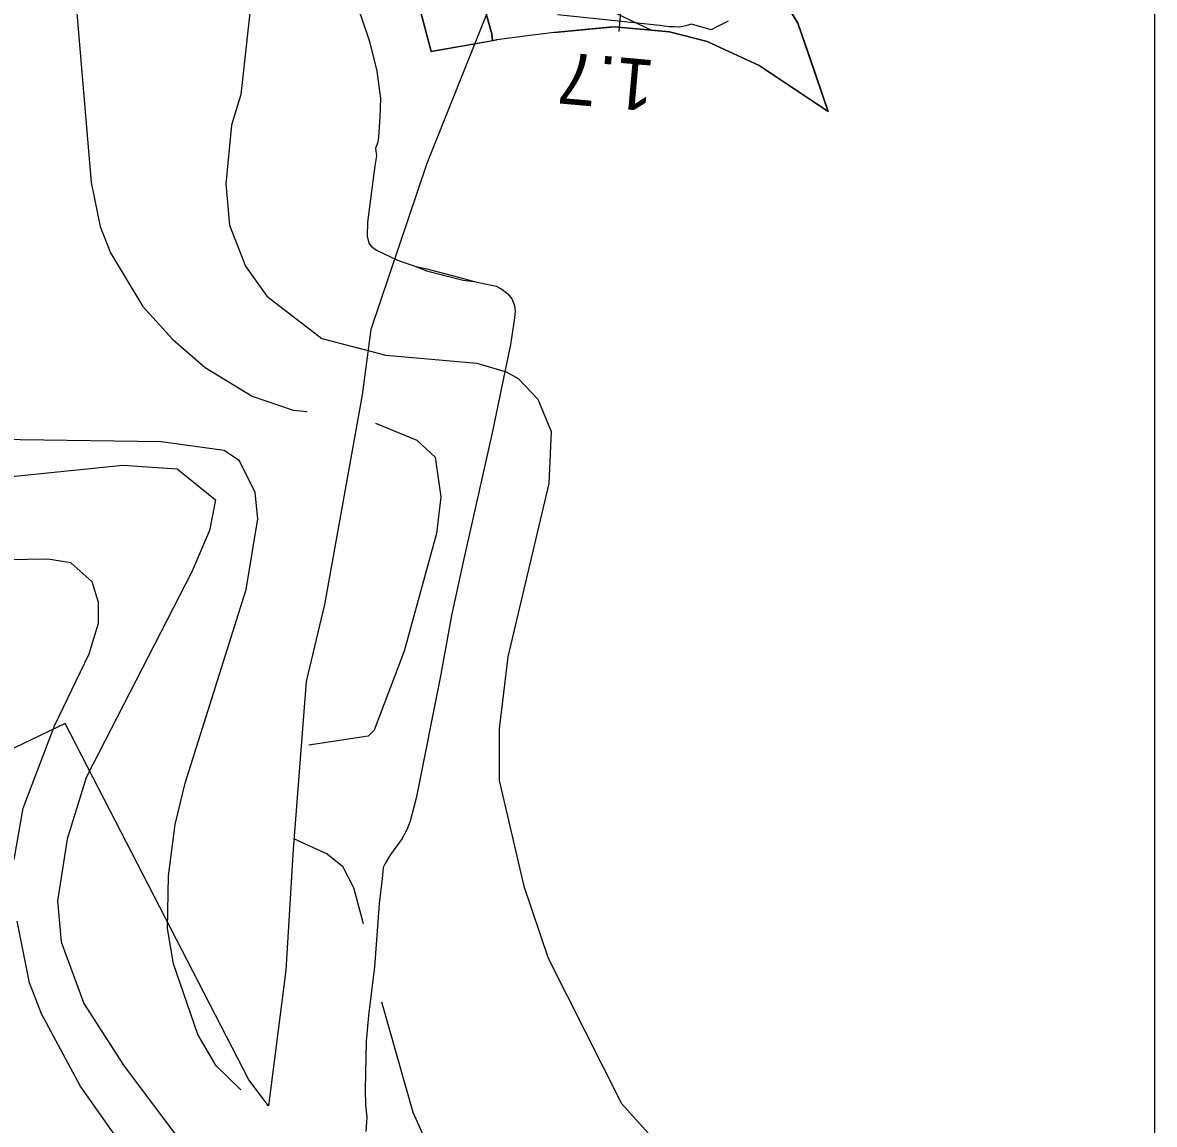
# Model space of a CAD drawing. Extents: x -662620 to -656370, y -1067090 to -1062990.
# Drawn here: x -656590.3 to -656370, y -1065421.4 to -1065207 of the extents above; entities that cross this region are included whole.
import ezdxf

# ---------------------------------------------------------------- set-up
doc = ezdxf.new("R2010")
doc.units = 0
for name, color, linetype in [('CESTA_ZABOR', 7, 'Continuous'), ('Default', 7, 'Continuous'), ('HRANICE_KATASTRÁLNÍHO_ÚZEMÍ', 7, 'Continuous'), ('OBVOD_PÚ', 7, 'Continuous'), ('Ochr__pás__vod__zdroje_II__stupně', 7, 'Continuous'), ('OSTATNÍ_PLOCHA_-_NAVRŽENÁ', 7, 'Continuous'), ('OSTATNÍ_PLOCHA_-_STÁVAJÍCÍ', 7, 'Continuous'), ('POLNÍ_CESTA_NAVRŽENÁ_-_OSA', 7, 'Continuous'), ('ram', 7, 'Continuous'), ('SDELOVACÍ_VEDENÍ_-_PODZEMNÍ', 7, 'Continuous'), ('VRSTEVNICE_ZDŮRAZNĚNÁ', 7, 'Continuous'), ('VRSTEVNICE_ZÁKLADNÍ', 7, 'Continuous')]:
    doc.layers.add(name, color=color, linetype=linetype)

msp = doc.modelspace()

# ---------------------------------------------------------------- linework, layer by layer
at = {"layer": 'CESTA_ZABOR'}
msp.add_lwpolyline([(-656452.99, -1065206.72), (-656454.5, -1065207.53), (-656456.29, -1065208.38), (-656460.11, -1065207.31), (-656461.19, -1065207.62), (-656462.35, -1065207.86), (-656463.42, -1065207.84), (-656464.46, -1065207.84), (-656466.29, -1065207.54), (-656486.18, -1065205.49)], dxfattribs=at)
msp.add_lwpolyline([(-656452.99, -1065206.72), (-656454.5, -1065207.53), (-656456.29, -1065208.38), (-656460.11, -1065207.31), (-656461.19, -1065207.62), (-656462.35, -1065207.86), (-656463.42, -1065207.84), (-656464.46, -1065207.84), (-656466.29, -1065207.54), (-656486.18, -1065205.49)], dxfattribs=at)
at = {"layer": 'HRANICE_KATASTRÁLNÍHO_ÚZEMÍ'}
msp.add_lwpolyline([(-656487.47, -1065199.06), (-656467.89, -1065208.47), (-656464.41, -1065208.78), (-656457.02, -1065210.66), (-656446.92, -1065215.36), (-656433.47, -1065224.27), (-656439.39, -1065207.14), (-656443.09, -1065201.02)], dxfattribs=at)
at = {"layer": 'OBVOD_PÚ'}
for points in [[(-656443.09, -1065201.02), (-656439.39, -1065207.14)], [(-656513.17, -1065203.57), (-656510.79, -1065212.63)], [(-656486.81, -1065208.94), (-656491.57, -1065209.53)], [(-656486.81, -1065208.94), (-656475.17, -1065207.82)], [(-656475.17, -1065207.82), (-656467.89, -1065208.47)], [(-656464.41, -1065208.78), (-656467.89, -1065208.47)], [(-656457.02, -1065210.66), (-656464.41, -1065208.78)], [(-656433.47, -1065224.27), (-656439.39, -1065207.14)], [(-656510.79, -1065212.63), (-656498.01, -1065210.38)], [(-656491.57, -1065209.53), (-656498.01, -1065210.38)], [(-656446.92, -1065215.36), (-656457.02, -1065210.66)], [(-656433.47, -1065224.27), (-656446.92, -1065215.36)]]:
    msp.add_lwpolyline(points, dxfattribs=at)
at = {"layer": 'Ochr__pás__vod__zdroje_II__stupně'}
msp.add_lwpolyline([(-656494.71, -1065192.2), (-656511.61, -1065234.43), (-656522.5, -1065266.75), (-656524.2, -1065279.42), (-656531.53, -1065320.26), (-656535.08, -1065335.26), (-656537.6, -1065367.9), (-656539.06, -1065391.42), (-656542.39, -1065417.84), (-656546.27, -1065412.73), (-656582.01, -1065343.4), (-656614.49, -1065358.97)], dxfattribs=at)
at = {"layer": 'OSTATNÍ_PLOCHA_-_NAVRŽENÁ'}
msp.add_lwpolyline([(-656452.99, -1065206.72), (-656454.5, -1065207.53), (-656456.29, -1065208.38), (-656460.11, -1065207.31), (-656461.19, -1065207.62), (-656462.35, -1065207.86), (-656463.42, -1065207.84), (-656464.46, -1065207.84), (-656466.29, -1065207.54), (-656486.18, -1065205.49)], dxfattribs=at)
at = {"layer": 'OSTATNÍ_PLOCHA_-_STÁVAJÍCÍ'}
for p, q in [((-656498.97, -1065209.19), (-656502.2, -1065197.63)), ((-656498.97, -1065209.19), (-656502.2, -1065197.63)), ((-656502.2, -1065197.64), (-656498.98, -1065209.19)), ((-656502.2, -1065197.64), (-656498.98, -1065209.19)), ((-656443.09, -1065201.02), (-656439.39, -1065207.14)), ((-656443.09, -1065201.02), (-656439.39, -1065207.14)), ((-656510.79, -1065212.63), (-656513.17, -1065203.57)), ((-656510.79, -1065212.63), (-656513.17, -1065203.57)), ((-656486.81, -1065208.94), (-656491.57, -1065209.53)), ((-656486.81, -1065208.94), (-656491.57, -1065209.53)), ((-656476.05, -1065207.9), (-656486.81, -1065208.94)), ((-656476.05, -1065207.9), (-656486.81, -1065208.94)), ((-656475.17, -1065207.82), (-656476.05, -1065207.9)), ((-656475.17, -1065207.82), (-656476.05, -1065207.9)), ((-656467.89, -1065208.47), (-656475.17, -1065207.82)), ((-656467.89, -1065208.47), (-656475.17, -1065207.82)), ((-656464.41, -1065208.78), (-656467.89, -1065208.47)), ((-656464.41, -1065208.78), (-656467.89, -1065208.47)), ((-656457.02, -1065210.66), (-656464.41, -1065208.78)), ((-656457.02, -1065210.66), (-656464.41, -1065208.78)), ((-656439.39, -1065207.14), (-656437.16, -1065213.58)), ((-656439.39, -1065207.14), (-656437.16, -1065213.58)), ((-656498.81, -1065210.52), (-656510.79, -1065212.63)), ((-656498.81, -1065210.52), (-656510.79, -1065212.63)), ((-656498.98, -1065209.19), (-656498.81, -1065210.52)), ((-656498.98, -1065209.19), (-656498.81, -1065210.52)), ((-656498.8, -1065210.52), (-656498.97, -1065209.19)), ((-656498.8, -1065210.52), (-656498.97, -1065209.19)), ((-656498.01, -1065210.38), (-656498.8, -1065210.52)), ((-656498.01, -1065210.38), (-656498.8, -1065210.52)), ((-656491.57, -1065209.53), (-656498.01, -1065210.38)), ((-656491.57, -1065209.53), (-656498.01, -1065210.38)), ((-656446.92, -1065215.36), (-656457.02, -1065210.66)), ((-656446.92, -1065215.36), (-656457.02, -1065210.66)), ((-656433.47, -1065224.27), (-656446.92, -1065215.36)), ((-656433.47, -1065224.27), (-656446.92, -1065215.36)), ((-656437.16, -1065213.58), (-656433.47, -1065224.27)), ((-656437.16, -1065213.58), (-656433.47, -1065224.27))]:
    msp.add_line(p, q, dxfattribs=at)
for points in [[(-656502.2, -1065197.64), (-656498.98, -1065209.19), (-656498.81, -1065210.52), (-656510.79, -1065212.63), (-656513.17, -1065203.57)], [(-656502.2, -1065197.64), (-656498.98, -1065209.19), (-656498.81, -1065210.52), (-656510.79, -1065212.63), (-656513.17, -1065203.57)], [(-656443.09, -1065201.02), (-656439.39, -1065207.14), (-656437.16, -1065213.58), (-656433.47, -1065224.27), (-656446.92, -1065215.36), (-656457.02, -1065210.66), (-656464.41, -1065208.78), (-656467.89, -1065208.47), (-656475.17, -1065207.82), (-656476.05, -1065207.9), (-656486.81, -1065208.94), (-656491.57, -1065209.53), (-656498.01, -1065210.38), (-656498.8, -1065210.52), (-656498.97, -1065209.19), (-656502.2, -1065197.63)], [(-656443.09, -1065201.02), (-656439.39, -1065207.14), (-656437.16, -1065213.58), (-656433.47, -1065224.27), (-656446.92, -1065215.36), (-656457.02, -1065210.66), (-656464.41, -1065208.78), (-656467.89, -1065208.47), (-656475.17, -1065207.82), (-656476.05, -1065207.9), (-656486.81, -1065208.94), (-656491.57, -1065209.53), (-656498.01, -1065210.38), (-656498.8, -1065210.52), (-656498.97, -1065209.19), (-656502.2, -1065197.63)]]:
    msp.add_lwpolyline(points, dxfattribs=at)
at = {"layer": 'POLNÍ_CESTA_NAVRŽENÁ_-_OSA'}
msp.add_lwpolyline([(-656474.2, -1065208.71), (-656473.32, -1065198.75)], dxfattribs=at)
at = {"layer": 'ram'}
msp.add_lwpolyline([(-662620.02, -1067089.66), (-662620.02, -1062989.66), (-656370.02, -1062989.66), (-656370.02, -1067089.66), (-662620.02, -1067089.66)], dxfattribs=at)
at = {"layer": 'SDELOVACÍ_VEDENÍ_-_PODZEMNÍ'}
for points in [[(-656583.28, -1065143.95), (-656579.25, -1065147.57), (-656565.94, -1065160.25), (-656551.74, -1065173.3), (-656541.38, -1065181.91), (-656537.15, -1065185.91), (-656534.44, -1065188.91), (-656531.89, -1065191.98), (-656529.29, -1065196.09), (-656526.39, -1065201.3), (-656524.43, -1065205.66), (-656522.74, -1065210.69), (-656521.33, -1065216.44), (-656520.63, -1065221.77), (-656520.73, -1065225.41), (-656521.04, -1065229.29), (-656521.14, -1065230.21), (-656521.58, -1065231.51)], [(-656583.28, -1065143.95), (-656579.25, -1065147.57), (-656565.94, -1065160.25), (-656551.74, -1065173.3), (-656541.38, -1065181.91), (-656537.15, -1065185.91), (-656534.44, -1065188.91), (-656531.89, -1065191.98), (-656529.29, -1065196.09), (-656526.39, -1065201.3), (-656524.43, -1065205.66), (-656522.74, -1065210.69), (-656521.33, -1065216.44), (-656520.63, -1065221.77), (-656520.73, -1065225.41), (-656521.04, -1065229.29), (-656521.14, -1065230.21), (-656521.58, -1065231.51)], [(-656583.28, -1065143.95), (-656579.25, -1065147.57), (-656565.94, -1065160.25), (-656551.74, -1065173.3), (-656541.38, -1065181.91), (-656537.15, -1065185.91), (-656534.44, -1065188.91), (-656531.89, -1065191.98), (-656529.29, -1065196.09), (-656526.39, -1065201.3), (-656524.43, -1065205.66), (-656522.74, -1065210.69), (-656521.33, -1065216.44), (-656520.63, -1065221.77), (-656520.73, -1065225.41), (-656521.04, -1065229.29), (-656521.14, -1065230.21), (-656521.58, -1065231.51)], [(-656583.28, -1065143.95), (-656579.25, -1065147.57), (-656565.94, -1065160.25), (-656551.74, -1065173.3), (-656541.38, -1065181.91), (-656537.15, -1065185.91), (-656534.44, -1065188.91), (-656531.89, -1065191.98), (-656529.29, -1065196.09), (-656526.39, -1065201.3), (-656524.43, -1065205.66), (-656522.74, -1065210.69), (-656521.33, -1065216.44), (-656520.63, -1065221.77), (-656520.73, -1065225.41), (-656521.04, -1065229.29), (-656521.14, -1065230.21), (-656521.58, -1065231.51)], [(-656521.58, -1065231.51), (-656521.39, -1065232.92), (-656521.71, -1065234.86), (-656523.15, -1065245.87), (-656523.19, -1065248.59), (-656522.89, -1065249.92), (-656522.4, -1065250.6), (-656521.38, -1065251.26), (-656517.31, -1065253.24), (-656513.75, -1065254.48)], [(-656521.58, -1065231.51), (-656521.39, -1065232.92), (-656521.71, -1065234.86), (-656523.15, -1065245.87), (-656523.19, -1065248.59), (-656522.89, -1065249.92), (-656522.4, -1065250.6), (-656521.38, -1065251.26), (-656517.31, -1065253.24), (-656513.75, -1065254.48)], [(-656521.58, -1065231.51), (-656521.39, -1065232.92), (-656521.71, -1065234.86), (-656523.15, -1065245.87), (-656523.19, -1065248.59), (-656522.89, -1065249.92), (-656522.4, -1065250.6), (-656521.38, -1065251.26), (-656517.31, -1065253.24), (-656513.75, -1065254.48)], [(-656521.58, -1065231.51), (-656521.39, -1065232.92), (-656521.71, -1065234.86), (-656523.15, -1065245.87), (-656523.19, -1065248.59), (-656522.89, -1065249.92), (-656522.4, -1065250.6), (-656521.38, -1065251.26), (-656517.31, -1065253.24), (-656513.75, -1065254.48)], [(-656513.75, -1065254.48), (-656511.83, -1065254.86), (-656504.2, -1065256.89), (-656502.4, -1065257.41)], [(-656513.75, -1065254.48), (-656511.65, -1065255.28), (-656504.53, -1065257.16), (-656502.4, -1065257.41)], [(-656513.75, -1065254.48), (-656511.83, -1065254.86), (-656504.2, -1065256.89), (-656502.4, -1065257.41)], [(-656513.75, -1065254.48), (-656511.83, -1065254.86), (-656504.2, -1065256.89), (-656502.4, -1065257.41)], [(-656513.75, -1065254.48), (-656511.65, -1065255.28), (-656504.53, -1065257.16), (-656502.4, -1065257.41)], [(-656513.75, -1065254.48), (-656511.83, -1065254.86), (-656504.2, -1065256.89), (-656502.4, -1065257.41)], [(-656511.83, -1065254.86), (-656504.2, -1065256.89)], [(-656511.83, -1065254.86), (-656504.2, -1065256.89)], [(-656502.4, -1065257.41), (-656498.14, -1065258.3), (-656497, -1065258.86), (-656495.87, -1065259.79), (-656495.08, -1065260.75), (-656494.52, -1065262.04), (-656494.44, -1065263.15), (-656494.55, -1065264.45), (-656495.32, -1065269.68), (-656498.9, -1065286.86), (-656504.51, -1065311.92), (-656506.83, -1065322.38), (-656509.04, -1065334.55), (-656513.71, -1065357.95), (-656514.82, -1065362.45), (-656515.51, -1065364.1), (-656516.43, -1065365.77), (-656518.66, -1065368.92), (-656519.72, -1065370.67), (-656520.08, -1065371.44), (-656520.32, -1065373.6), (-656520.85, -1065378.49), (-656521.8, -1065390.79), (-656522.95, -1065400.22), (-656523.38, -1065405.25), (-656523.61, -1065414.63), (-656523.52, -1065417.69), (-656523.27, -1065420), (-656523.45, -1065422.79)], [(-656502.4, -1065257.41), (-656498.14, -1065258.3), (-656497, -1065258.86), (-656495.87, -1065259.79), (-656495.08, -1065260.75), (-656494.52, -1065262.04), (-656494.44, -1065263.15), (-656494.55, -1065264.45), (-656495.32, -1065269.68), (-656498.9, -1065286.86), (-656504.51, -1065311.92), (-656506.83, -1065322.38), (-656509.04, -1065334.55), (-656513.71, -1065357.95), (-656514.82, -1065362.45), (-656515.51, -1065364.1), (-656516.43, -1065365.77), (-656518.66, -1065368.92), (-656519.72, -1065370.67), (-656520.08, -1065371.44), (-656520.32, -1065373.6), (-656520.85, -1065378.49), (-656521.8, -1065390.79), (-656522.95, -1065400.22), (-656523.38, -1065405.25), (-656523.61, -1065414.63), (-656523.52, -1065417.69), (-656523.27, -1065420), (-656523.45, -1065422.79)], [(-656502.4, -1065257.41), (-656498.14, -1065258.3), (-656497, -1065258.86), (-656495.87, -1065259.79), (-656495.08, -1065260.75), (-656494.52, -1065262.04), (-656494.44, -1065263.15), (-656494.55, -1065264.45), (-656495.32, -1065269.68), (-656498.9, -1065286.86), (-656504.51, -1065311.92), (-656506.83, -1065322.38), (-656509.04, -1065334.55), (-656513.71, -1065357.95), (-656514.82, -1065362.45), (-656515.51, -1065364.1), (-656516.43, -1065365.77), (-656518.66, -1065368.92), (-656519.72, -1065370.67), (-656520.08, -1065371.44), (-656520.32, -1065373.6), (-656520.85, -1065378.49), (-656521.8, -1065390.79), (-656522.95, -1065400.22), (-656523.38, -1065405.25), (-656523.61, -1065414.63), (-656523.52, -1065417.69), (-656523.27, -1065420), (-656523.45, -1065422.79)], [(-656502.4, -1065257.41), (-656498.14, -1065258.3), (-656497, -1065258.86), (-656495.87, -1065259.79), (-656495.08, -1065260.75), (-656494.52, -1065262.04), (-656494.44, -1065263.15), (-656494.55, -1065264.45), (-656495.32, -1065269.68), (-656498.9, -1065286.86), (-656504.51, -1065311.92), (-656506.83, -1065322.38), (-656509.04, -1065334.55), (-656513.71, -1065357.95), (-656514.82, -1065362.45), (-656515.51, -1065364.1), (-656516.43, -1065365.77), (-656518.66, -1065368.92), (-656519.72, -1065370.67), (-656520.08, -1065371.44), (-656520.32, -1065373.6), (-656520.85, -1065378.49), (-656521.8, -1065390.79), (-656522.95, -1065400.22), (-656523.38, -1065405.25), (-656523.61, -1065414.63), (-656523.52, -1065417.69), (-656523.27, -1065420), (-656523.45, -1065422.79)], [(-656511.65, -1065255.28), (-656504.53, -1065257.16)], [(-656511.65, -1065255.28), (-656504.53, -1065257.16)]]:
    msp.add_lwpolyline(points, dxfattribs=at)
at = {"layer": 'VRSTEVNICE_ZDŮRAZNĚNÁ'}
msp.add_lwpolyline([(-656607.06, -1065296.86), (-656570.75, -1065293.14), (-656560.18, -1065293.86), (-656552.75, -1065299.86), (-656553.89, -1065305.86), (-656557.32, -1065313.87), (-656577.9, -1065353.89), (-656581.62, -1065365.9), (-656583.48, -1065377.9), (-656582.76, -1065385.91), (-656578.33, -1065397.91), (-656570.61, -1065409.92), (-656560.75, -1065423.07), (-656554.17, -1065433.36), (-656552.32, -1065437.36), (-656550.03, -1065449.37), (-656551.32, -1065455.23), (-656555.32, -1065461.23), (-656557.89, -1065463.66), (-656561.89, -1065466.09), (-656569.9, -1065468.09), (-656573.9, -1065467.81), (-656585.91, -1065464.52), (-656611.63, -1065453.51)], dxfattribs=at)
at = {"layer": 'VRSTEVNICE_ZÁKLADNÍ'}
for points in [[(-656544.6, -1065192.09), (-656547.78, -1065221.01), (-656549.6, -1065226.97), (-656550.74, -1065238.4), (-656550.03, -1065246.41), (-656546.89, -1065254.41), (-656542.74, -1065260.27), (-656532.05, -1065268.45), (-656519.58, -1065271.7), (-656501.86, -1065273.28), (-656496.14, -1065274.99), (-656493.86, -1065276.28), (-656490, -1065280.28), (-656487.42, -1065286.6), (-656487.85, -1065296.72), (-656495.86, -1065330.45), (-656497.53, -1065344.44), (-656497.53, -1065354.48), (-656492.71, -1065375.05), (-656488, -1065389.05), (-656473.73, -1065417.35), (-656442.4, -1065452.23)], [(-656579.76, -1065204.38), (-656576.9, -1065238.11), (-656575.19, -1065246.69), (-656573.19, -1065251.84), (-656566.9, -1065262.27), (-656561.04, -1065268.7), (-656554.75, -1065274.13), (-656545.6, -1065279.71), (-656537.59, -1065282.42), (-656534.88, -1065282.71)], [(-656579.76, -1065204.38), (-656576.9, -1065238.11), (-656575.19, -1065246.69), (-656573.19, -1065251.84), (-656566.9, -1065262.27), (-656561.04, -1065268.7), (-656554.75, -1065274.13), (-656545.6, -1065279.71), (-656537.59, -1065282.42), (-656534.88, -1065282.71)], [(-656521.61, -1065284.94), (-656513.58, -1065288.28), (-656510.01, -1065291.57), (-656508.86, -1065299.29), (-656509.72, -1065306.44), (-656516.01, -1065329.31), (-656521.87, -1065344.74), (-656523.02, -1065345.89), (-656534.59, -1065347.6)], [(-656521.61, -1065284.94), (-656513.58, -1065288.28), (-656510.01, -1065291.57), (-656508.86, -1065299.29), (-656509.72, -1065306.44), (-656516.01, -1065329.31), (-656521.87, -1065344.74), (-656523.02, -1065345.89), (-656534.59, -1065347.6)], [(-656547.77, -1065414.69), (-656552.6, -1065410.06), (-656556.18, -1065403.92), (-656560.89, -1065390.2), (-656562.04, -1065383.33), (-656561.89, -1065373.04), (-656560.61, -1065363.04), (-656558.61, -1065355.03), (-656546.74, -1065317.3), (-656544.46, -1065303.58), (-656545.03, -1065298.43), (-656548.03, -1065292.29), (-656551.03, -1065290.28), (-656563.32, -1065288.57), (-656604.49, -1065288)], [(-656547.77, -1065414.69), (-656552.6, -1065410.06), (-656556.18, -1065403.92), (-656560.89, -1065390.2), (-656562.04, -1065383.33), (-656561.89, -1065373.04), (-656560.61, -1065363.04), (-656558.61, -1065355.03), (-656546.74, -1065317.3), (-656544.46, -1065303.58), (-656545.03, -1065298.43), (-656548.03, -1065292.29), (-656551.03, -1065290.28), (-656563.32, -1065288.57), (-656604.49, -1065288)], [(-656591.91, -1065369.9), (-656590.19, -1065359.89), (-656584.05, -1065343.88), (-656577.33, -1065329.88), (-656575.47, -1065323.87), (-656575.47, -1065319.87), (-656576.76, -1065315.87), (-656580.9, -1065312.15), (-656585.34, -1065311.44), (-656613.35, -1065311.87)], [(-656591.91, -1065369.9), (-656590.19, -1065359.89), (-656584.05, -1065343.88), (-656577.33, -1065329.88), (-656575.47, -1065323.87), (-656575.47, -1065319.87), (-656576.76, -1065315.87), (-656580.9, -1065312.15), (-656585.34, -1065311.44), (-656613.35, -1065311.87)], [(-656537.56, -1065365.81), (-656531.02, -1065368.75), (-656528.02, -1065371.18), (-656525.87, -1065375.33), (-656524.02, -1065382.33)], [(-656537.56, -1065365.81), (-656531.02, -1065368.75), (-656528.02, -1065371.18), (-656525.87, -1065375.33), (-656524.02, -1065382.33)], [(-656568.82, -1065453.09), (-656565.04, -1065448.23), (-656563.89, -1065444.8), (-656563.32, -1065439.36), (-656564.47, -1065435.93), (-656567.75, -1065429.93), (-656579.05, -1065413.92), (-656586.62, -1065399.91), (-656588.91, -1065393.91), (-656591.34, -1065381.91)], [(-656568.82, -1065453.09), (-656565.04, -1065448.23), (-656563.89, -1065444.8), (-656563.32, -1065439.36), (-656564.47, -1065435.93), (-656567.75, -1065429.93), (-656579.05, -1065413.92), (-656586.62, -1065399.91), (-656588.91, -1065393.91), (-656591.34, -1065381.91)], [(-656520.45, -1065397.57), (-656514.3, -1065419.07), (-656508.01, -1065433.08), (-656501, -1065443.08), (-656475.13, -1065468.09), (-656465.7, -1065479.24), (-656460.12, -1065489.25), (-656456.56, -1065498.54), (-656456.27, -1065503.68), (-656456.84, -1065508.26), (-656460.41, -1065517.55), (-656464.41, -1065522.41), (-656468.13, -1065525.55), (-656473.85, -1065528.7), (-656480.85, -1065531.27), (-656495.57, -1065534.41), (-656504.72, -1065537.27), (-656508.15, -1065539.27), (-656512.3, -1065542.85), (-656514.58, -1065546.56), (-656515.87, -1065551.14), (-656517.3, -1065570)], [(-656520.45, -1065397.57), (-656514.3, -1065419.07), (-656508.01, -1065433.08), (-656501, -1065443.08), (-656475.13, -1065468.09), (-656465.7, -1065479.24), (-656460.12, -1065489.25), (-656456.56, -1065498.54), (-656456.27, -1065503.68), (-656456.84, -1065508.26), (-656460.41, -1065517.55), (-656464.41, -1065522.41), (-656468.13, -1065525.55), (-656473.85, -1065528.7), (-656480.85, -1065531.27), (-656495.57, -1065534.41), (-656504.72, -1065537.27), (-656508.15, -1065539.27), (-656512.3, -1065542.85), (-656514.58, -1065546.56), (-656515.87, -1065551.14), (-656517.3, -1065570)]]:
    msp.add_lwpolyline(points, dxfattribs=at)

# ---------------------------------------------------------------- texts
at = {"layer": 'Default'}
msp.add_text('1.7', height=10, rotation=174.919, dxfattribs=at).set_placement((-656466.99, -1065214.37))

doc.saveas('drawing.dxf')
